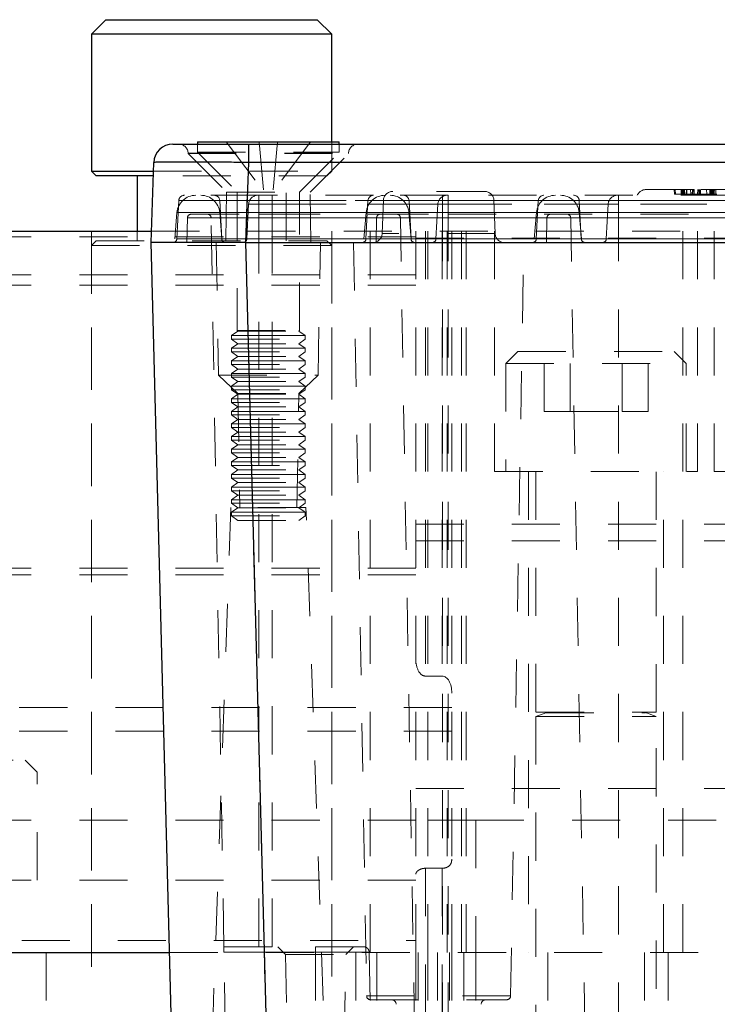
# Model space of a CAD drawing. Header units: inches. Extents: x 1802 to 2468, y -208 to -72.
# Tile 305 of 595: x 2073.29 to 2074.74, y -114.8 to -112.76. Entities that reach past the tile are written whole.
import ezdxf

# ---------------------------------------------------------------- set-up
doc = ezdxf.new("R2010")
doc.units = ezdxf.units.IN
doc.header["$LTSCALE"] = 0.5
doc.header["$MEASUREMENT"] = 0
doc.linetypes.add('HIDDEN', pattern=[0.225, 0.15, -0.075])
for name, color, linetype in [('DIE-M-S', 8, 'Continuous'), ('DIE-M-S3', 8, 'Continuous'), ('SVD-M-S', 8, 'Continuous')]:
    doc.layers.add(name, color=color, linetype=linetype)

msp = doc.modelspace()

# ---------------------------------------------------------------- linework, layer by layer
at = {"layer": 'DIE-M-S', "linetype": 'Continuous', "lineweight": 25}
for p, q in [((2073.15166, -113.19667), (2073.5641, -113.19667)), ((2073.14178, -114.69667), (2073.60194, -114.69667))]:
    msp.add_line(p, q, dxfattribs=at)
at = {"layer": 'DIE-M-S', "linetype": 'HIDDEN', "lineweight": 18}
for p, q in [((2073.43916, -113.19667), (2073.43916, -114.69667)), ((2073.5641, -113.19667), (2076.13726, -113.19667)), ((2073.93916, -114.69667), (2073.93916, -113.19667)), ((2074.01941, -113.19667), (2074.01941, -114.69667)), ((2074.11416, -114.69667), (2074.11416, -113.19667)), ((2074.20891, -114.69667), (2074.20891, -113.19667)), ((2074.21916, -114.69667), (2074.21916, -113.19667)), ((2074.21916, -114.69667), (2074.21916, -113.19667)), ((2074.66941, -113.19667), (2074.66941, -114.69667)), ((2074.73466, -113.19667), (2074.73466, -113.69667)), ((2074.73466, -113.69667), (2075.34366, -113.69667)), ((2073.60194, -114.69667), (2076.09942, -114.69667))]:
    msp.add_line(p, q, dxfattribs=at)
at = {"layer": 'DIE-M-S3', "linetype": 'Continuous', "lineweight": 25}
for p, q in [((2073.46916, -112.75667), (2073.43916, -112.78667)), ((2073.46916, -112.75667), (2073.90916, -112.75667)), ((2073.93916, -112.78667), (2073.90916, -112.75667)), ((2073.43916, -112.78667), (2073.43916, -113.07167)), ((2073.93916, -112.78667), (2073.43916, -112.78667)), ((2073.93916, -113.01081), (2073.93916, -112.78667)), ((2073.43916, -113.07167), (2073.44916, -113.08167)), ((2073.43916, -113.07167), (2073.56847, -113.07167)), ((2073.56812, -113.08167), (2073.44916, -113.08167)), ((2073.53416, -113.08167), (2073.53416, -113.19667)), ((2073.14178, -114.69667), (2073.60194, -114.69667))]:
    msp.add_line(p, q, dxfattribs=at)
at = {"layer": 'DIE-M-S3', "linetype": 'HIDDEN', "lineweight": 18}
for p, q in [((2073.93916, -113.07167), (2073.93916, -113.01081)), ((2073.92916, -113.08167), (2073.56812, -113.08167)), ((2073.56847, -113.07167), (2073.93916, -113.07167)), ((2073.84416, -113.21667), (2073.84416, -113.08167)), ((2073.92916, -113.08167), (2073.93916, -113.07167)), ((2074.11416, -113.20846), (2072.69416, -113.20846)), ((2074.11416, -113.20846), (2072.69416, -113.20846)), ((2074.11416, -113.20846), (2072.69416, -113.20846)), ((2074.11416, -113.20846), (2072.69416, -113.20846)), ((2073.53416, -113.19667), (2073.53416, -113.21667)), ((2074.11416, -113.21091), (2074.81416, -113.21091)), ((2074.11416, -113.21091), (2074.81416, -113.21091)), ((2074.13416, -113.19667), (2074.13416, -114.12197)), ((2074.13416, -113.19667), (2074.13416, -114.12197)), ((2074.13416, -113.19667), (2074.13416, -114.12197)), ((2074.13416, -113.19667), (2074.13416, -114.12197)), ((2074.13916, -114.69667), (2074.13916, -113.19667)), ((2074.16916, -113.19667), (2074.16916, -114.12197)), ((2074.16916, -113.19667), (2074.16916, -114.12197)), ((2074.16916, -113.19667), (2074.16916, -114.12197)), ((2074.16916, -113.19667), (2074.16916, -114.12197)), ((2074.17916, -114.69667), (2074.17916, -113.19667)), ((2074.17916, -114.69667), (2074.17916, -113.19667)), ((2074.18916, -114.69667), (2074.18916, -113.19667)), ((2074.27816, -113.19667), (2074.27816, -113.69667)), ((2074.70016, -113.69667), (2074.70016, -113.19667)), ((2073.44916, -113.21667), (2073.43916, -113.22667)), ((2073.93916, -113.22667), (2073.43916, -113.22667)), ((2073.43916, -113.22667), (2073.43916, -114.94667)), ((2073.44916, -113.21667), (2073.92916, -113.21667)), ((2073.93916, -113.22667), (2073.92916, -113.21667)), ((2073.93916, -114.94667), (2073.93916, -113.22667)), ((2074.11416, -113.28729), (2072.69416, -113.28729)), ((2074.11416, -113.28729), (2072.69416, -113.28729)), ((2074.11416, -113.28729), (2072.69416, -113.28729)), ((2074.11416, -113.28729), (2072.69416, -113.28729)), ((2074.11416, -113.30879), (2072.69289, -113.30879)), ((2074.11416, -113.30879), (2072.69289, -113.30879)), ((2074.11416, -113.30879), (2072.69289, -113.30879)), ((2074.11416, -113.30879), (2072.69289, -113.30879)), ((2074.27816, -113.69667), (2074.70016, -113.69667)), ((2074.34866, -113.69667), (2074.34866, -114.69667)), ((2074.62966, -114.69667), (2074.62966, -113.69667)), ((2074.11416, -113.80564), (2074.81416, -113.80564)), ((2074.11416, -113.80564), (2074.81416, -113.80564)), ((2074.11416, -113.84048), (2074.81416, -113.84048)), ((2074.11416, -113.84048), (2074.81416, -113.84048)), ((2074.11416, -113.89772), (2072.69416, -113.89772)), ((2074.11416, -113.89772), (2072.69416, -113.89772)), ((2074.11416, -113.89772), (2072.69416, -113.89772)), ((2074.11416, -113.89772), (2072.69416, -113.89772)), ((2074.11416, -113.91145), (2072.69416, -113.91145)), ((2074.11416, -113.91145), (2072.69416, -113.91145)), ((2074.11416, -113.91145), (2072.69416, -113.91145)), ((2074.11416, -113.91145), (2072.69416, -113.91145)), ((2074.13416, -114.12197), (2074.16916, -114.12197)), ((2074.13416, -114.12197), (2074.16916, -114.12197)), ((2074.18916, -114.18743), (2071.91416, -114.18743)), ((2074.18916, -114.18743), (2071.91416, -114.18743)), ((2074.18916, -114.18743), (2071.91416, -114.18743)), ((2074.18916, -114.18743), (2071.91416, -114.18743)), ((2074.18916, -114.23667), (2071.91416, -114.23667)), ((2074.18916, -114.23667), (2071.91416, -114.23667)), ((2074.18916, -114.23667), (2071.91416, -114.23667)), ((2074.18916, -114.23667), (2071.91416, -114.23667)), ((2074.11416, -114.35573), (2074.81416, -114.35573)), ((2074.11416, -114.35573), (2074.81416, -114.35573)), ((2074.11416, -114.42167), (2073.24741, -114.42167)), ((2074.11416, -114.42167), (2073.24741, -114.42167)), ((2074.11416, -114.42167), (2073.24741, -114.42167)), ((2074.11416, -114.42167), (2073.24741, -114.42167)), ((2074.23916, -114.42167), (2074.11416, -114.42167)), ((2074.23916, -114.42167), (2074.23916, -114.69667)), ((2074.23916, -114.42167), (2074.81416, -114.42167)), ((2074.23916, -114.42167), (2074.23916, -114.69667)), ((2074.16916, -114.52167), (2074.13416, -114.52167)), ((2074.13416, -114.52167), (2074.13416, -115.19667)), ((2074.13416, -114.52167), (2074.13416, -115.19667)), ((2074.16916, -114.52167), (2074.13416, -114.52167)), ((2074.13416, -114.52167), (2074.13416, -114.82167)), ((2074.13416, -114.52167), (2074.13416, -114.82167)), ((2074.16916, -114.52167), (2074.16916, -115.19667)), ((2074.16916, -114.52167), (2074.16916, -115.19667)), ((2074.16916, -114.52167), (2074.16916, -114.82167)), ((2074.16916, -114.52167), (2074.16916, -114.82167)), ((2074.11416, -114.54667), (2071.93916, -114.54667)), ((2074.11416, -114.54667), (2071.93916, -114.54667)), ((2072.69416, -114.67167), (2074.11416, -114.67167)), ((2072.69416, -114.67167), (2074.11416, -114.67167)), ((2073.34541, -114.69667), (2073.34541, -115.19667)), ((2073.60194, -114.69667), (2076.09942, -114.69667)), ((2073.98916, -114.69667), (2073.98916, -115.19667)), ((2074.03291, -115.19667), (2074.03291, -114.69667)), ((2074.11416, -114.69667), (2074.11416, -115.13667)), ((2074.11416, -114.69667), (2074.11416, -115.13667)), ((2074.11916, -115.19667), (2074.11916, -114.69667)), ((2074.11916, -115.19667), (2074.11916, -114.69667)), ((2074.13916, -115.19667), (2074.13916, -114.69667)), ((2074.15916, -115.19667), (2074.15916, -114.69667)), ((2074.15916, -115.19667), (2074.15916, -114.69667)), ((2074.18416, -115.19667), (2074.18416, -114.69667)), ((2074.18416, -115.19667), (2074.18416, -114.69667)), ((2074.18916, -114.69667), (2074.18916, -115.19667)), ((2074.18916, -114.69667), (2074.18916, -114.82167)), ((2074.21416, -115.19667), (2074.21416, -114.69667)), ((2074.23916, -115.19667), (2074.23916, -114.69667)), ((2074.38866, -114.69667), (2074.38866, -115.19667)), ((2074.58966, -115.19667), (2074.58966, -114.69667)), ((2074.63916, -114.69667), (2074.63916, -115.19667))]:
    msp.add_line(p, q, dxfattribs=at)
for centre, start_param, end_param in [((2074.13416, -114.08662), 1.5707963, 3.1415927), ((2074.13416, -114.08662), 1.5707963, 3.1415927), ((2074.16916, -114.15732), 4.712389, 6.2831853), ((2074.16916, -114.15732), 4.712389, 6.2831853)]:
    msp.add_ellipse(centre, major_axis=(0, 0.03535), ratio=0.5657728, start_param=start_param, end_param=end_param, dxfattribs=at)
for points, knots in [([(2074.18916, -114.50291), (2074.18883, -114.50612), (2074.18831, -114.51134), (2074.18396, -114.51689), (2074.17879, -114.52009), (2074.17356, -114.52151), (2074.17024, -114.52163), (2074.16916, -114.52167)], [0, 0, 0, 0, 0.34298083, 0.55765446, 0.73537729, 0.91417435, 1, 1, 1, 1]), ([(2074.18916, -114.50291), (2074.18883, -114.50612), (2074.18831, -114.51134), (2074.18396, -114.51689), (2074.17879, -114.52009), (2074.17356, -114.52151), (2074.17024, -114.52163), (2074.16916, -114.52167)], [0, 0, 0, 0, 0.3429808, 0.5576545, 0.7353773, 0.9141743, 1, 1, 1, 1]), ([(2074.13416, -114.52167), (2074.13221, -114.5218), (2074.12832, -114.52206), (2074.12305, -114.52392), (2074.11854, -114.52662), (2074.11496, -114.53018), (2074.11444, -114.53263), (2074.11416, -114.53392)], [0, 0, 0, 0, 0.1716781, 0.3427208, 0.5289228, 0.750584, 1, 1, 1, 1]), ([(2074.13416, -114.52167), (2074.13221, -114.5218), (2074.12832, -114.52206), (2074.12305, -114.52392), (2074.11854, -114.52662), (2074.11496, -114.53018), (2074.11444, -114.53263), (2074.11416, -114.53392)], [0, 0, 0, 0, 0.1716781, 0.3427208, 0.5289228, 0.750584, 1, 1, 1, 1])]:
    msp.add_open_spline(points, degree=3, knots=knots, dxfattribs=at)
at = {"layer": 'SVD-M-S', "linetype": 'Continuous', "lineweight": 25}
for p, q in [((2073.60845, -113.01557), (2073.76583, -113.01557)), ((2073.65974, -113.01081), (2073.65974, -113.01557)), ((2073.65974, -113.01081), (2073.95501, -113.01081)), ((2073.76583, -113.01557), (2075.93553, -113.01557)), ((2073.76583, -113.01557), (2073.76583, -113.05357)), ((2073.95501, -113.01557), (2073.95501, -113.01081)), ((2073.56328, -113.2203), (2073.5691, -113.05357)), ((2073.76583, -113.05357), (2073.76001, -113.2203)), ((2075.93553, -113.05357), (2073.76583, -113.05357)), ((2073.61403, -115.15833), (2073.56328, -113.2203)), ((2073.76001, -113.2203), (2073.56328, -113.2203)), ((2073.76001, -113.2203), (2075.94135, -113.2203)), ((2073.76006, -113.2203), (2073.81081, -115.15833)), ((2073.76006, -113.2203), (2075.9413, -113.2203))]:
    msp.add_line(p, q, dxfattribs=at)
at = {"layer": 'SVD-M-S', "linetype": 'HIDDEN', "lineweight": 18}
for p, q in [((2073.65974, -113.01557), (2073.65974, -113.03247)), ((2073.71958, -113.01081), (2073.79793, -113.11514)), ((2073.76583, -113.05357), (2073.76583, -113.01557)), ((2073.78848, -113.01081), (2073.79793, -113.11514)), ((2073.82627, -113.01081), (2073.81682, -113.11514)), ((2073.89517, -113.01081), (2073.81682, -113.11514)), ((2073.95501, -113.03247), (2073.95501, -113.01557)), ((2073.64071, -113.03457), (2073.97217, -113.03457)), ((2073.64071, -113.03457), (2073.97217, -113.03457)), ((2073.64071, -113.03457), (2073.64074, -113.03526)), ((2073.64074, -113.03526), (2073.97401, -113.03526)), ((2073.64074, -113.03526), (2073.72063, -113.11514)), ((2073.65974, -113.03247), (2073.95501, -113.03247)), ((2073.65974, -113.03247), (2073.74241, -113.11514)), ((2073.87233, -113.11514), (2073.95501, -113.03247)), ((2073.89412, -113.11514), (2073.97401, -113.03526)), ((2073.97401, -113.03526), (2073.97403, -113.03457)), ((2073.76001, -113.2203), (2073.76583, -113.05357)), ((2073.76583, -113.05357), (2075.93553, -113.05357)), ((2074.6932, -113.11006), (2074.59313, -113.11006)), ((2074.65238, -113.1199), (2074.65186, -113.11006)), ((2074.65238, -113.1199), (2074.65186, -113.11006)), ((2074.65238, -113.1199), (2074.65186, -113.11006)), ((2074.65238, -113.1199), (2074.65186, -113.11006)), ((2074.65435, -113.1199), (2074.65383, -113.11006)), ((2074.66601, -113.1199), (2074.66601, -113.11006)), ((2074.66854, -113.1199), (2074.66853, -113.11006)), ((2074.67059, -113.1199), (2074.67059, -113.11006)), ((2074.67103, -113.1199), (2074.67155, -113.11006)), ((2074.67272, -113.1199), (2074.67272, -113.11006)), ((2074.673, -113.1199), (2074.67352, -113.11006)), ((2074.673, -113.1199), (2074.67352, -113.11006)), ((2074.67694, -113.1199), (2074.67745, -113.11006)), ((2074.67817, -113.1199), (2074.67791, -113.11006)), ((2074.6861, -113.1199), (2074.68591, -113.11006)), ((2074.6893, -113.1199), (2074.68963, -113.11006)), ((2074.68982, -113.1199), (2074.68982, -113.11006)), ((2074.68982, -113.11006), (2074.6919, -113.11006)), ((2074.6908, -113.1199), (2074.69102, -113.11006)), ((2074.6932, -113.12187), (2074.6932, -113.11006)), ((2075.00816, -113.11006), (2074.6932, -113.11006)), ((2074.6932, -113.11006), (2074.6932, -113.12187)), ((2074.70056, -113.1199), (2074.70107, -113.11006)), ((2074.70322, -113.1199), (2074.70323, -113.11006)), ((2074.70345, -113.1199), (2074.70344, -113.11006)), ((2074.70356, -113.1199), (2074.70357, -113.11006)), ((2074.70504, -113.1199), (2074.70504, -113.11006)), ((2074.70664, -113.1199), (2074.70664, -113.11006)), ((2074.7198, -113.1199), (2074.71928, -113.11006)), ((2074.7262, -113.1199), (2074.7262, -113.11006)), ((2074.72704, -113.1199), (2074.72703, -113.11006)), ((2074.72704, -113.1199), (2074.72703, -113.11006)), ((2074.72879, -113.1199), (2074.72879, -113.11006)), ((2074.72879, -113.1199), (2074.72879, -113.11006)), ((2074.73002, -113.1199), (2074.73002, -113.11006)), ((2074.73002, -113.1199), (2074.73002, -113.11006)), ((2074.73085, -113.1199), (2074.73085, -113.11006)), ((2074.73085, -113.1199), (2074.73085, -113.11006)), ((2074.73146, -113.1199), (2074.73146, -113.11006)), ((2074.73309, -113.1199), (2074.73257, -113.11006)), ((2074.73429, -113.1199), (2074.73577, -113.11006)), ((2074.73506, -113.1199), (2074.73454, -113.11006)), ((2074.73851, -113.1199), (2074.7386, -113.11006)), ((2074.73851, -113.1199), (2074.7386, -113.11006)), ((2073.78769, -113.12187), (2073.6328, -113.12187)), ((2073.72063, -113.11514), (2073.71879, -113.2203)), ((2073.72063, -113.11514), (2073.89412, -113.11514)), ((2073.74241, -113.11514), (2073.74241, -113.40341)), ((2073.78769, -113.15781), (2073.78769, -113.12187)), ((2073.78769, -113.15781), (2073.78769, -113.12187)), ((2073.78769, -113.12187), (2073.78769, -113.15781)), ((2073.78769, -113.15781), (2073.78769, -113.12187)), ((2073.78769, -113.13306), (2073.78769, -113.12187)), ((2073.81525, -113.12187), (2073.78769, -113.12187)), ((2073.78769, -113.12187), (2073.78769, -113.13306)), ((2073.78769, -113.14053), (2073.78769, -113.12187)), ((2073.78769, -113.12187), (2073.78769, -113.13306)), ((2073.78769, -113.13306), (2073.78769, -113.12187)), ((2073.78769, -113.14053), (2073.78769, -113.12187)), ((2073.81525, -113.15781), (2073.81525, -113.12187)), ((2073.81525, -113.15781), (2073.81525, -113.12187)), ((2073.81525, -113.14053), (2073.81525, -113.12187)), ((2073.81525, -113.12187), (2073.81525, -113.13306)), ((2073.81525, -113.13306), (2073.81525, -113.12187)), ((2074.0265, -113.12187), (2073.81525, -113.12187)), ((2073.87233, -113.40341), (2073.87233, -113.11514)), ((2073.89596, -113.2203), (2073.89412, -113.11514)), ((2074.18139, -113.12187), (2074.0265, -113.12187)), ((2074.25709, -113.114), (2074.06632, -113.114)), ((2074.16958, -113.15781), (2074.16958, -113.12187)), ((2074.16958, -113.12187), (2074.16958, -113.15781)), ((2074.16958, -113.14053), (2074.16958, -113.12187)), ((2074.16958, -113.12187), (2074.16958, -113.13306)), ((2074.16958, -113.13306), (2074.16958, -113.12187)), ((2074.18139, -113.15781), (2074.18139, -113.12187)), ((2074.18139, -113.12187), (2074.18139, -113.15781)), ((2074.18139, -113.12187), (2074.18139, -113.13306)), ((2075.16564, -113.12187), (2074.18139, -113.12187)), ((2074.18139, -113.13306), (2074.18139, -113.12187)), ((2074.18139, -113.12187), (2074.18139, -113.14053)), ((2074.53572, -113.12187), (2074.53572, -113.15781)), ((2074.53572, -113.15781), (2074.53572, -113.12187)), ((2074.53572, -113.12187), (2074.53572, -113.13306)), ((2074.53572, -113.13306), (2074.53572, -113.12187)), ((2074.53572, -113.14053), (2074.53572, -113.12187)), ((2074.66854, -113.1199), (2074.74057, -113.1199)), ((2074.68137, -113.1199), (2074.68982, -113.1199)), ((2073.621, -113.13306), (2073.61682, -113.21283)), ((2073.621, -113.13306), (2073.78769, -113.13306)), ((2073.78769, -113.13306), (2073.621, -113.13306)), ((2073.78769, -113.13306), (2073.70635, -113.13306)), ((2073.70635, -113.13306), (2073.71053, -113.21283)), ((2073.70635, -113.13306), (2073.78769, -113.13306)), ((2073.76628, -113.14053), (2073.76249, -113.21283)), ((2073.76628, -113.14053), (2073.78769, -113.14053)), ((2073.78769, -113.14053), (2073.76628, -113.14053)), ((2073.78769, -113.13306), (2073.78769, -113.21283)), ((2073.78769, -113.13306), (2073.81525, -113.13306)), ((2073.81525, -113.13306), (2073.78769, -113.13306)), ((2073.78769, -113.13306), (2073.78769, -113.21283)), ((2073.78769, -113.13306), (2073.78769, -113.21283)), ((2073.78769, -113.13306), (2073.78769, -113.21283)), ((2073.78769, -113.13306), (2074.16958, -113.13306)), ((2074.16958, -113.13306), (2073.78769, -113.13306)), ((2073.78769, -113.14053), (2073.78769, -113.21283)), ((2073.78769, -113.14053), (2073.81525, -113.14053)), ((2073.78769, -113.14053), (2073.78769, -113.21283)), ((2074.16958, -113.14053), (2073.78769, -113.14053)), ((2074.10005, -113.13306), (2073.81525, -113.13306)), ((2073.81525, -113.13306), (2073.81525, -113.21283)), ((2073.81525, -113.13306), (2074.0147, -113.13306)), ((2073.81525, -113.13306), (2073.81525, -113.21283)), ((2073.81525, -113.14053), (2074.15998, -113.14053)), ((2073.81525, -113.14053), (2073.81525, -113.21283)), ((2074.0147, -113.13306), (2074.01052, -113.21283)), ((2074.0147, -113.13306), (2074.18139, -113.13306)), ((2074.04664, -113.13299), (2074.04426, -113.2013)), ((2074.04664, -113.13299), (2074.27677, -113.13299)), ((2074.18139, -113.13306), (2074.10005, -113.13306)), ((2074.10005, -113.13306), (2074.10423, -113.21283)), ((2074.15998, -113.14053), (2074.15619, -113.21283)), ((2074.15998, -113.14053), (2074.18139, -113.14053)), ((2074.16958, -113.13306), (2074.45438, -113.13306)), ((2074.16958, -113.13306), (2074.16958, -113.21283)), ((2074.36903, -113.13306), (2074.16958, -113.13306)), ((2074.16958, -113.13306), (2074.16958, -113.21283)), ((2074.51431, -113.14053), (2074.16958, -113.14053)), ((2074.16958, -113.14053), (2074.16958, -113.21283)), ((2074.18139, -113.13306), (2074.18139, -113.21283)), ((2074.18139, -113.13306), (2075.16564, -113.13306)), ((2075.16564, -113.13306), (2074.18139, -113.13306)), ((2074.18139, -113.13306), (2074.18139, -113.21283)), ((2074.18139, -113.14053), (2074.18139, -113.21283)), ((2074.18139, -113.14053), (2075.16564, -113.14053)), ((2074.27915, -113.2013), (2074.27677, -113.13299)), ((2074.36903, -113.13306), (2074.36485, -113.21283)), ((2074.53572, -113.13306), (2074.36903, -113.13306)), ((2074.45438, -113.13306), (2074.45856, -113.21283)), ((2074.45438, -113.13306), (2074.53572, -113.13306)), ((2074.51431, -113.14053), (2074.51052, -113.21283)), ((2074.53572, -113.14053), (2074.51431, -113.14053)), ((2074.53572, -113.13306), (2074.53572, -113.21283)), ((2074.53572, -113.13306), (2074.53572, -113.21283)), ((2074.53572, -113.13306), (2075.51997, -113.13306)), ((2075.51997, -113.13306), (2074.53572, -113.13306)), ((2074.53572, -113.14053), (2074.53572, -113.21283)), ((2075.51997, -113.14053), (2074.53572, -113.14053)), ((2073.61727, -113.15781), (2073.61249, -113.21242)), ((2073.78769, -113.15781), (2073.61727, -113.15781)), ((2073.61727, -113.15781), (2073.78769, -113.15781)), ((2073.63898, -113.16898), (2073.63808, -113.2203)), ((2073.78769, -113.16898), (2073.63898, -113.16898)), ((2073.63898, -113.16898), (2073.78769, -113.16898)), ((2073.64685, -113.16124), (2073.78769, -113.16124)), ((2073.68837, -113.16898), (2073.78769, -113.16898)), ((2073.71483, -114.68486), (2073.68837, -113.16898)), ((2073.78769, -113.16898), (2073.68837, -113.16898)), ((2073.70614, -113.15781), (2073.78769, -113.15781)), ((2073.70614, -113.15781), (2073.71092, -113.21242)), ((2073.78769, -113.15781), (2073.70614, -113.15781)), ((2073.78769, -113.15781), (2073.78769, -113.21242)), ((2073.81525, -113.15781), (2073.78769, -113.15781)), ((2073.78769, -113.15781), (2073.81525, -113.15781)), ((2073.78769, -113.15781), (2073.78769, -113.21242)), ((2073.78769, -113.15781), (2073.78769, -113.21242)), ((2073.78769, -113.15781), (2073.78769, -113.21242)), ((2074.16958, -113.15781), (2073.78769, -113.15781)), ((2073.78769, -113.15781), (2074.16958, -113.15781)), ((2073.78769, -113.16124), (2073.78769, -113.16898)), ((2073.78769, -113.16124), (2073.81525, -113.16124)), ((2073.78769, -113.16124), (2073.78769, -113.16898)), ((2073.78769, -113.16124), (2073.78769, -113.16898)), ((2073.78769, -113.16124), (2073.78769, -113.16898)), ((2073.78769, -113.16898), (2073.78769, -113.2203)), ((2073.81525, -113.16898), (2073.78769, -113.16898)), ((2073.78769, -113.16898), (2073.81525, -113.16898)), ((2073.78769, -114.68486), (2073.78769, -113.16898)), ((2073.78769, -114.68486), (2073.78769, -113.16898)), ((2073.78769, -113.16898), (2073.78769, -113.2203)), ((2074.16958, -113.16898), (2073.78769, -113.16898)), ((2073.78769, -113.16898), (2074.16958, -113.16898)), ((2073.81525, -113.15781), (2074.09984, -113.15781)), ((2073.81525, -113.15781), (2073.81525, -113.21242)), ((2073.81525, -113.15781), (2073.81525, -113.21242)), ((2074.01097, -113.15781), (2073.81525, -113.15781)), ((2073.81525, -113.16124), (2073.81525, -113.16898)), ((2073.81525, -113.16124), (2073.81525, -113.16898)), ((2073.81525, -113.16124), (2074.04055, -113.16124)), ((2073.81525, -113.16898), (2074.08207, -113.16898)), ((2073.81525, -114.68486), (2073.81525, -113.16898)), ((2073.81525, -113.16898), (2073.81525, -113.2203)), ((2074.03268, -113.16898), (2073.81525, -113.16898)), ((2074.01097, -113.15781), (2074.00619, -113.21242)), ((2074.18139, -113.15781), (2074.01097, -113.15781)), ((2074.03268, -113.16898), (2074.03178, -113.2203)), ((2074.18139, -113.16898), (2074.03268, -113.16898)), ((2074.04055, -113.16124), (2074.18139, -113.16124)), ((2074.08207, -113.16898), (2074.18139, -113.16898)), ((2074.11506, -115.05922), (2074.08207, -113.16898)), ((2074.09984, -113.15781), (2074.18139, -113.15781)), ((2074.09984, -113.15781), (2074.10462, -113.21242)), ((2074.16958, -113.15781), (2074.16958, -113.21242)), ((2074.45417, -113.15781), (2074.16958, -113.15781)), ((2074.16958, -113.15781), (2074.3653, -113.15781)), ((2074.16958, -113.15781), (2074.16958, -113.21242)), ((2074.16958, -113.16124), (2074.16958, -113.16898)), ((2074.16958, -113.16124), (2074.16958, -113.16898)), ((2074.16958, -115.05922), (2074.16958, -113.16898)), ((2074.4364, -113.16898), (2074.16958, -113.16898)), ((2074.16958, -113.16898), (2074.38701, -113.16898)), ((2074.16958, -113.16898), (2074.16958, -113.2203)), ((2074.18139, -113.15781), (2074.18139, -113.21242)), ((2075.16564, -113.15781), (2074.18139, -113.15781)), ((2074.18139, -113.15781), (2075.16564, -113.15781)), ((2074.18139, -113.15781), (2074.18139, -113.21242)), ((2074.18139, -113.16124), (2074.18139, -113.16898)), ((2074.18139, -113.16124), (2075.16564, -113.16124)), ((2074.18139, -113.16124), (2074.18139, -113.16898)), ((2074.18139, -113.16898), (2074.18139, -113.2203)), ((2075.16564, -113.16898), (2074.18139, -113.16898)), ((2074.18139, -113.16898), (2075.16564, -113.16898)), ((2074.18139, -115.05922), (2074.18139, -113.16898)), ((2074.3653, -113.15781), (2074.36052, -113.21242)), ((2074.3653, -113.15781), (2074.53572, -113.15781)), ((2074.38701, -113.16898), (2074.38611, -113.2203)), ((2074.38701, -113.16898), (2074.53572, -113.16898)), ((2074.46939, -115.05922), (2074.4364, -113.16898)), ((2074.53572, -113.16898), (2074.4364, -113.16898)), ((2074.45417, -113.15781), (2074.45895, -113.21242)), ((2074.53572, -113.15781), (2074.45417, -113.15781)), ((2074.53572, -113.15781), (2074.53572, -113.21242)), ((2074.53572, -113.15781), (2074.53572, -113.21242)), ((2075.51997, -113.15781), (2074.53572, -113.15781)), ((2074.53572, -113.15781), (2075.51997, -113.15781)), ((2074.53572, -113.16898), (2074.53572, -113.16124)), ((2074.53572, -113.16898), (2074.53572, -113.16124)), ((2074.53572, -115.05922), (2074.53572, -113.16898)), ((2074.53572, -113.16898), (2074.53572, -113.2203)), ((2075.51997, -113.16898), (2074.53572, -113.16898)), ((2074.53572, -113.16898), (2075.51997, -113.16898)), ((2073.78769, -113.21242), (2073.61249, -113.21242)), ((2073.78769, -113.21283), (2073.61682, -113.21283)), ((2073.61682, -113.21283), (2073.78769, -113.21283)), ((2073.71053, -113.21283), (2073.78769, -113.21283)), ((2073.78769, -113.21283), (2073.71053, -113.21283)), ((2073.78769, -113.21283), (2073.76249, -113.21283)), ((2073.76249, -113.21283), (2073.78769, -113.21283)), ((2073.81525, -113.21242), (2073.78769, -113.21242)), ((2073.78769, -113.2203), (2073.78769, -113.21283)), ((2073.81525, -113.21283), (2073.78769, -113.21283)), ((2073.78769, -113.21283), (2073.81525, -113.21283)), ((2073.78769, -113.21283), (2073.78769, -113.2203)), ((2073.78769, -113.21283), (2073.78769, -113.2203)), ((2073.81525, -113.21283), (2073.78769, -113.21283)), ((2073.78769, -113.21283), (2073.78769, -113.2203)), ((2073.78769, -113.2203), (2073.78769, -113.21283)), ((2073.78769, -113.2203), (2073.78769, -113.21283)), ((2073.78769, -113.21283), (2074.16958, -113.21283)), ((2074.16958, -113.21283), (2073.78769, -113.21283)), ((2073.78769, -113.21283), (2074.16958, -113.21283)), ((2074.00619, -113.21242), (2073.81525, -113.21242)), ((2074.15619, -113.21283), (2073.81525, -113.21283)), ((2073.81525, -113.21283), (2073.81525, -113.2203)), ((2073.81525, -113.21283), (2074.10423, -113.21283)), ((2074.01052, -113.21283), (2073.81525, -113.21283)), ((2073.81525, -113.21283), (2073.81525, -113.2203)), ((2073.81525, -113.2203), (2073.81525, -113.21283)), ((2074.18139, -113.21242), (2074.00619, -113.21242)), ((2074.18139, -113.21283), (2074.01052, -113.21283)), ((2074.27915, -113.2013), (2074.04426, -113.2013)), ((2074.10423, -113.21283), (2074.18139, -113.21283)), ((2074.18139, -113.21283), (2074.15619, -113.21283)), ((2074.16958, -113.21283), (2074.51052, -113.21283)), ((2074.16958, -113.2203), (2074.16958, -113.21283)), ((2074.45856, -113.21283), (2074.16958, -113.21283)), ((2074.16958, -113.21283), (2074.16958, -113.2203)), ((2074.16958, -113.21283), (2074.36485, -113.21283)), ((2074.16958, -113.2203), (2074.16958, -113.21283)), ((2075.16564, -113.21242), (2074.18139, -113.21242)), ((2074.18139, -113.2203), (2074.18139, -113.21283)), ((2075.16564, -113.21283), (2074.18139, -113.21283)), ((2074.18139, -113.21283), (2075.16564, -113.21283)), ((2074.18139, -113.2203), (2074.18139, -113.21283)), ((2074.18139, -113.21283), (2074.18139, -113.2203)), ((2075.16564, -113.21283), (2074.18139, -113.21283)), ((2074.36485, -113.21283), (2074.53572, -113.21283)), ((2074.53572, -113.21283), (2074.45856, -113.21283)), ((2074.51052, -113.21283), (2074.53572, -113.21283)), ((2074.53572, -113.21283), (2074.53572, -113.2203)), ((2074.53572, -113.21283), (2074.53572, -113.2203)), ((2074.53572, -113.2203), (2074.53572, -113.21283)), ((2074.53572, -113.21283), (2075.51997, -113.21283)), ((2075.51997, -113.21283), (2074.53572, -113.21283)), ((2074.53572, -113.21283), (2075.51997, -113.21283)), ((2073.69911, -113.2203), (2073.70392, -113.49589)), ((2073.81081, -115.15833), (2073.76006, -113.2203)), ((2073.91083, -113.49589), (2073.91564, -113.2203)), ((2073.98454, -113.2203), (2074.01189, -114.78736)), ((2074.31152, -114.78736), (2074.33887, -113.2203)), ((2073.74399, -113.40451), (2073.7306, -113.41389)), ((2073.80737, -113.41389), (2073.7306, -113.41389)), ((2073.7306, -113.41389), (2073.7306, -113.42139)), ((2073.74241, -113.40341), (2073.87233, -113.40341)), ((2073.74241, -113.40341), (2073.74399, -113.40451)), ((2073.74399, -113.40451), (2073.87076, -113.40451)), ((2073.88415, -113.41389), (2073.80737, -113.41389)), ((2073.87076, -113.40451), (2073.87233, -113.40341)), ((2073.88415, -113.41389), (2073.87076, -113.40451)), ((2073.88415, -113.42139), (2073.88415, -113.41389)), ((2073.7306, -113.42139), (2073.88415, -113.42139)), ((2073.7306, -113.42139), (2073.74399, -113.43076)), ((2073.74399, -113.43076), (2073.7306, -113.44013)), ((2073.74399, -113.43076), (2073.87076, -113.43076)), ((2073.87076, -113.43076), (2073.88415, -113.42139)), ((2073.88415, -113.44013), (2073.87076, -113.43076)), ((2073.80737, -113.44013), (2073.7306, -113.44013)), ((2073.7306, -113.44013), (2073.7306, -113.44764)), ((2073.7306, -113.44764), (2073.88415, -113.44764)), ((2073.7306, -113.44764), (2073.74399, -113.45701)), ((2073.74399, -113.45701), (2073.7306, -113.46638)), ((2073.74399, -113.45701), (2073.87076, -113.45701)), ((2073.88415, -113.44013), (2073.80737, -113.44013)), ((2073.87076, -113.45701), (2073.88415, -113.44764)), ((2073.88415, -113.46638), (2073.87076, -113.45701)), ((2073.88415, -113.44764), (2073.88415, -113.44013)), ((2074.32666, -113.44667), (2074.30166, -113.47167)), ((2074.32666, -113.44667), (2074.65166, -113.44667)), ((2074.38091, -113.57167), (2074.38091, -113.44667)), ((2074.43503, -113.57167), (2074.43503, -113.44667)), ((2074.54329, -113.57167), (2074.54329, -113.44667)), ((2074.59741, -113.57167), (2074.59741, -113.44667)), ((2074.67666, -113.47167), (2074.65166, -113.44667)), ((2073.80737, -113.46638), (2073.7306, -113.46638)), ((2073.7306, -113.46638), (2073.7306, -113.47388)), ((2073.7306, -113.47388), (2073.88415, -113.47388)), ((2073.7306, -113.47388), (2073.74399, -113.48325)), ((2073.88415, -113.46638), (2073.80737, -113.46638)), ((2073.87076, -113.48325), (2073.88415, -113.47388)), ((2073.88415, -113.47388), (2073.88415, -113.46638)), ((2074.30166, -113.47167), (2074.67666, -113.47167)), ((2074.30166, -113.47167), (2074.30166, -113.69667)), ((2074.67666, -113.69667), (2074.67666, -113.47167)), ((2073.70392, -113.49589), (2073.91083, -113.49589)), ((2073.70401, -113.49589), (2073.74396, -113.53446)), ((2073.74399, -113.48325), (2073.7306, -113.49263)), ((2073.80737, -113.49263), (2073.7306, -113.49263)), ((2073.7306, -113.49263), (2073.7306, -113.50013)), ((2073.7306, -113.50013), (2073.88415, -113.50013)), ((2073.7306, -113.50013), (2073.74399, -113.5095)), ((2073.74399, -113.48325), (2073.87076, -113.48325)), ((2073.88415, -113.49263), (2073.80737, -113.49263)), ((2073.88415, -113.49263), (2073.87076, -113.48325)), ((2073.87076, -113.5095), (2073.88415, -113.50013)), ((2073.87079, -113.53446), (2073.91074, -113.49589)), ((2073.88415, -113.50013), (2073.88415, -113.49263)), ((2073.74399, -113.5095), (2073.7306, -113.51887)), ((2073.80737, -113.51887), (2073.7306, -113.51887)), ((2073.7306, -113.51887), (2073.7306, -113.52638)), ((2073.74399, -113.5095), (2073.87076, -113.5095)), ((2073.88415, -113.51887), (2073.80737, -113.51887)), ((2073.88415, -113.51887), (2073.87076, -113.5095)), ((2073.88415, -113.52638), (2073.88415, -113.51887)), ((2073.7306, -113.52638), (2073.88415, -113.52638)), ((2073.7306, -113.52638), (2073.74399, -113.53575)), ((2073.74399, -113.53575), (2073.7306, -113.54512)), ((2073.74396, -113.53446), (2073.87079, -113.53446)), ((2073.74396, -113.53446), (2073.7481, -113.77148)), ((2073.74399, -113.53575), (2073.87076, -113.53575)), ((2073.86665, -113.77148), (2073.87079, -113.53446)), ((2073.87076, -113.53575), (2073.88415, -113.52638)), ((2073.88415, -113.54512), (2073.87076, -113.53575)), ((2073.80737, -113.54512), (2073.7306, -113.54512)), ((2073.7306, -113.54512), (2073.7306, -113.55262)), ((2073.7306, -113.55262), (2073.88415, -113.55262)), ((2073.7306, -113.55262), (2073.74399, -113.56199)), ((2073.74399, -113.56199), (2073.7306, -113.57137)), ((2073.74399, -113.56199), (2073.87076, -113.56199)), ((2073.88415, -113.54512), (2073.80737, -113.54512)), ((2073.87076, -113.56199), (2073.88415, -113.55262)), ((2073.88415, -113.57137), (2073.87076, -113.56199)), ((2073.88415, -113.55262), (2073.88415, -113.54512)), ((2073.80737, -113.57137), (2073.7306, -113.57137)), ((2073.7306, -113.57137), (2073.7306, -113.57887)), ((2073.7306, -113.57887), (2073.88415, -113.57887)), ((2073.7306, -113.57887), (2073.74399, -113.58824)), ((2073.88415, -113.57137), (2073.80737, -113.57137)), ((2073.87076, -113.58824), (2073.88415, -113.57887)), ((2073.88415, -113.57887), (2073.88415, -113.57137)), ((2074.38091, -113.57167), (2074.43503, -113.57167)), ((2074.43503, -113.57167), (2074.54329, -113.57167)), ((2074.54329, -113.57167), (2074.59741, -113.57167)), ((2073.74399, -113.58824), (2073.7306, -113.59761)), ((2073.80737, -113.59761), (2073.7306, -113.59761)), ((2073.7306, -113.59761), (2073.7306, -113.60512)), ((2073.74399, -113.58824), (2073.87076, -113.58824)), ((2073.88415, -113.59761), (2073.80737, -113.59761)), ((2073.88415, -113.59761), (2073.87076, -113.58824)), ((2073.88415, -113.60512), (2073.88415, -113.59761)), ((2073.7306, -113.60512), (2073.88415, -113.60512)), ((2073.7306, -113.60512), (2073.74399, -113.61449)), ((2073.74399, -113.61449), (2073.7306, -113.62386)), ((2073.74399, -113.61449), (2073.87076, -113.61449)), ((2073.87076, -113.61449), (2073.88415, -113.60512)), ((2073.88415, -113.62386), (2073.87076, -113.61449)), ((2073.80737, -113.62386), (2073.7306, -113.62386)), ((2073.7306, -113.62386), (2073.7306, -113.63136)), ((2073.7306, -113.63136), (2073.88415, -113.63136)), ((2073.7306, -113.63136), (2073.74399, -113.64074)), ((2073.74399, -113.64074), (2073.7306, -113.65011)), ((2073.74399, -113.64074), (2073.87076, -113.64074)), ((2073.88415, -113.62386), (2073.80737, -113.62386)), ((2073.87076, -113.64074), (2073.88415, -113.63136)), ((2073.88415, -113.65011), (2073.87076, -113.64074)), ((2073.88415, -113.63136), (2073.88415, -113.62386)), ((2073.80737, -113.65011), (2073.7306, -113.65011)), ((2073.7306, -113.65011), (2073.7306, -113.65761)), ((2073.7306, -113.65761), (2073.88415, -113.65761)), ((2073.7306, -113.65761), (2073.74399, -113.66698)), ((2073.88415, -113.65011), (2073.80737, -113.65011)), ((2073.87076, -113.66698), (2073.88415, -113.65761)), ((2073.88415, -113.65761), (2073.88415, -113.65011)), ((2073.74399, -113.66698), (2073.7306, -113.67635)), ((2073.80737, -113.67635), (2073.7306, -113.67635)), ((2073.7306, -113.67635), (2073.7306, -113.68386)), ((2073.7306, -113.68386), (2073.88415, -113.68386)), ((2073.7306, -113.68386), (2073.74399, -113.69323)), ((2073.74399, -113.66698), (2073.87076, -113.66698)), ((2073.88415, -113.67635), (2073.80737, -113.67635)), ((2073.88415, -113.67635), (2073.87076, -113.66698)), ((2073.87076, -113.69323), (2073.88415, -113.68386)), ((2073.88415, -113.68386), (2073.88415, -113.67635)), ((2073.74399, -113.69323), (2073.7306, -113.7026)), ((2073.80737, -113.7026), (2073.7306, -113.7026)), ((2073.7306, -113.7026), (2073.7306, -113.7101)), ((2073.74399, -113.69323), (2073.87076, -113.69323)), ((2073.88415, -113.7026), (2073.80737, -113.7026)), ((2073.88415, -113.7026), (2073.87076, -113.69323)), ((2073.88415, -113.7101), (2073.88415, -113.7026)), ((2074.36416, -113.69667), (2074.36416, -114.19707)), ((2074.61416, -114.19707), (2074.61416, -113.69667)), ((2073.7306, -113.7101), (2073.88415, -113.7101)), ((2073.7306, -113.7101), (2073.74399, -113.71948)), ((2073.74399, -113.71948), (2073.7306, -113.72885)), ((2073.74399, -113.71948), (2073.87076, -113.71948)), ((2073.87076, -113.71948), (2073.88415, -113.7101)), ((2073.88415, -113.72885), (2073.87076, -113.71948)), ((2073.80737, -113.72885), (2073.7306, -113.72885)), ((2073.7306, -113.72885), (2073.7306, -113.73635)), ((2073.7306, -113.73635), (2073.88415, -113.73635)), ((2073.7306, -113.73635), (2073.74399, -113.74572)), ((2073.74399, -113.74572), (2073.7306, -113.75509)), ((2073.74399, -113.74572), (2073.87076, -113.74572)), ((2073.88415, -113.72885), (2073.80737, -113.72885)), ((2073.87076, -113.74572), (2073.88415, -113.73635)), ((2073.88415, -113.75509), (2073.87076, -113.74572)), ((2073.88415, -113.73635), (2073.88415, -113.72885)), ((2073.80737, -113.75509), (2073.7306, -113.75509)), ((2073.7306, -113.75509), (2073.7306, -113.7626)), ((2073.7306, -113.7626), (2073.88415, -113.7626)), ((2073.7306, -113.7626), (2073.74399, -113.77197)), ((2073.88415, -113.75509), (2073.80737, -113.75509)), ((2073.87076, -113.77197), (2073.88415, -113.7626)), ((2073.88415, -113.7626), (2073.88415, -113.75509)), ((2073.72919, -113.77148), (2073.67942, -115.19667)), ((2073.88556, -113.77148), (2073.72919, -113.77148)), ((2073.74399, -113.77197), (2073.7306, -113.78134)), ((2073.80737, -113.78134), (2073.7306, -113.78134)), ((2073.7306, -113.78134), (2073.7306, -113.78884)), ((2073.74399, -113.77197), (2073.87076, -113.77197)), ((2073.88415, -113.78134), (2073.80737, -113.78134)), ((2073.88415, -113.78134), (2073.87076, -113.77197)), ((2073.88415, -113.78884), (2073.88415, -113.78134)), ((2073.93533, -115.19667), (2073.88556, -113.77148)), ((2073.7306, -113.78884), (2073.88415, -113.78884)), ((2073.7306, -113.78884), (2073.74399, -113.79822)), ((2073.74399, -113.79822), (2073.87076, -113.79822)), ((2073.87076, -113.79822), (2073.88415, -113.78884)), ((2074.36416, -114.19707), (2074.61416, -114.19707)), ((2074.38446, -114.19859), (2074.36416, -114.20598)), ((2074.36416, -114.20598), (2074.61416, -114.20598)), ((2074.36416, -114.20598), (2074.36416, -115.17217)), ((2074.38446, -114.19859), (2074.59207, -114.19859)), ((2074.61416, -114.20598), (2074.59386, -114.19859)), ((2074.61416, -115.17217), (2074.61416, -114.20598)), ((2072.97666, -114.29667), (2073.30166, -114.29667)), ((2073.32666, -114.32167), (2073.30166, -114.29667)), ((2072.95166, -114.32167), (2073.32666, -114.32167)), ((2073.32666, -114.54667), (2073.32666, -114.32167)), ((2073.78769, -114.68486), (2073.71483, -114.68486)), ((2073.71483, -114.68486), (2073.71503, -114.69647)), ((2073.81525, -114.68486), (2073.78769, -114.68486)), ((2074.00543, -114.68486), (2073.81525, -114.68486)), ((2073.82706, -114.68486), (2073.84309, -114.70089)), ((2073.9058, -114.69647), (2073.9058, -114.68486)), ((2073.9058, -114.69647), (2073.9058, -114.68486)), ((2073.96851, -114.70089), (2073.98454, -114.68486)), ((2073.71503, -114.69647), (2073.9058, -114.69647)), ((2073.72136, -115.05922), (2073.71503, -114.69647)), ((2073.9058, -114.69647), (2073.71503, -114.69647)), ((2073.84309, -114.70089), (2073.96851, -114.70089)), ((2073.84309, -114.70089), (2073.84968, -115.07856)), ((2073.9058, -114.69647), (2074.01724, -114.69647)), ((2073.9058, -114.69647), (2073.9058, -115.05922)), ((2074.01724, -114.69647), (2073.9058, -114.69647)), ((2073.9058, -114.69647), (2073.9058, -115.05922)), ((2073.96192, -115.07856), (2073.96851, -114.70089)), ((2074.01724, -114.69647), (2074.02357, -115.05922)), ((2074.31152, -114.78736), (2074.01189, -114.78736)), ((2074.01977, -114.7951), (2074.30364, -114.7951))]:
    msp.add_line(p, q, dxfattribs=at)
at = {"layer": 'SVD-M-S', "linetype": 'Continuous', "lineweight": 25}
msp.add_arc((2073.60845, -113.05494), 0.03937, 90, 178, dxfattribs=at)
at = {"layer": 'SVD-M-S', "linetype": 'HIDDEN', "lineweight": 18}
for centre, radius, start, end in [((2073.62104, -113.03526), 0.01969, 2, 90), ((2073.99371, -113.03526), 0.01969, 90, 178), ((2074.59313, -113.12974), 0.01969, 90, 156.42182), ((2073.65649, -113.16124), 0.03937, 90, 175), ((2073.6328, -113.13368), 0.01181, 90, 177), ((2073.66692, -113.16124), 0.03937, 5, 90), ((2073.69455, -113.13368), 0.01181, 3, 90), ((2073.78594, -113.14156), 0.01969, 90, 177), ((2074.05019, -113.16124), 0.03937, 90, 175), ((2074.0265, -113.13368), 0.01181, 90, 177), ((2074.06632, -113.13368), 0.01969, 90, 178), ((2074.06062, -113.16124), 0.03937, 5, 90), ((2074.08825, -113.13368), 0.01181, 3, 90), ((2074.17964, -113.14156), 0.01969, 90, 177), ((2074.25709, -113.13368), 0.01969, 2, 90), ((2074.40452, -113.16124), 0.03937, 90, 175), ((2074.38083, -113.13368), 0.01181, 90, 177), ((2074.41495, -113.16124), 0.03937, 5, 90), ((2074.44258, -113.13368), 0.01181, 3, 90), ((2074.53397, -113.14156), 0.01969, 90, 177), ((2073.64685, -113.16911), 0.00787, 90, 179), ((2073.6805, -113.16911), 0.00787, 1, 90), ((2074.04055, -113.16911), 0.00787, 90, 179), ((2074.0742, -113.16911), 0.00787, 1, 90), ((2074.39488, -113.16911), 0.00787, 90, 179), ((2074.42853, -113.16911), 0.00787, 1, 90), ((2073.60896, -113.21242), 0.00787, 270, 357), ((2073.71839, -113.21242), 0.00787, 183, 270), ((2073.75463, -113.21242), 0.00787, 270, 357), ((2074.00266, -113.21242), 0.00787, 270, 357), ((2074.02458, -113.20061), 0.01969, 270, 358), ((2074.11209, -113.21242), 0.00787, 183, 270), ((2074.14833, -113.21242), 0.00787, 270, 357), ((2074.29882, -113.20061), 0.01969, 182, 270), ((2074.35699, -113.21242), 0.00787, 270, 357), ((2074.46642, -113.21242), 0.00787, 183, 270), ((2074.50266, -113.21242), 0.00787, 270, 357), ((2074.38419, -114.19785), 0.000787, 290, 90), ((2074.59412, -114.19785), 0.000787, 90, 250), ((2074.01977, -114.78722), 0.00787, 181, 270), ((2074.30364, -114.78722), 0.00787, 270, 359), ((2074.06353, -114.80494), 0.00984, 1.5, 90), ((2074.25988, -114.80494), 0.00984, 90, 178.5)]:
    msp.add_arc(centre, radius, start, end, dxfattribs=at)
at = {"layer": 'SVD-M-S', "linetype": 'Continuous', "lineweight": 25}
msp.add_open_spline([(2073.76583, -113.05357), (2073.75242, -113.05348), (2073.72596, -113.0533), (2073.67673, -113.05306), (2073.62321, -113.05296), (2073.58744, -113.05306), (2073.57148, -113.0533), (2073.5699, -113.05348), (2073.5691, -113.05357)], degree=3, knots=[0, 0, 0, 0, 0.1304203, 0.2574087, 0.5, 0.742588, 0.8695772, 1, 1, 1, 1], dxfattribs=at)
at = {"layer": 'SVD-M-S', "linetype": 'HIDDEN', "lineweight": 18}
for points, knots in [([(2073.5691, -113.05357), (2073.5699, -113.05348), (2073.57148, -113.0533), (2073.58744, -113.05306), (2073.62321, -113.05296), (2073.67673, -113.05306), (2073.72596, -113.0533), (2073.75242, -113.05348), (2073.76583, -113.05357)], [0, 0, 0, 0, 0.1304203, 0.2574087, 0.5, 0.742588, 0.8695772, 1, 1, 1, 1]), ([(2074.65238, -113.1199), (2074.65263, -113.1199), (2074.65313, -113.1199), (2074.65923, -113.1199), (2074.66499, -113.1199), (2074.66854, -113.1199)], [0, 0, 0, 0, 0.2796525, 0.5562328, 1, 1, 1, 1]), ([(2074.01724, -114.69647), (2074.01713, -114.6954), (2074.01692, -114.69327), (2074.01546, -114.69013), (2074.01289, -114.68719), (2074.00933, -114.68521), (2074.00664, -114.68497), (2074.00543, -114.68486)], [0, 0, 0, 0, 0.1490377, 0.297417, 0.5035502, 0.7774595, 1, 1, 1, 1])]:
    msp.add_open_spline(points, degree=3, knots=knots, dxfattribs=at)

doc.saveas('drawing.dxf')
